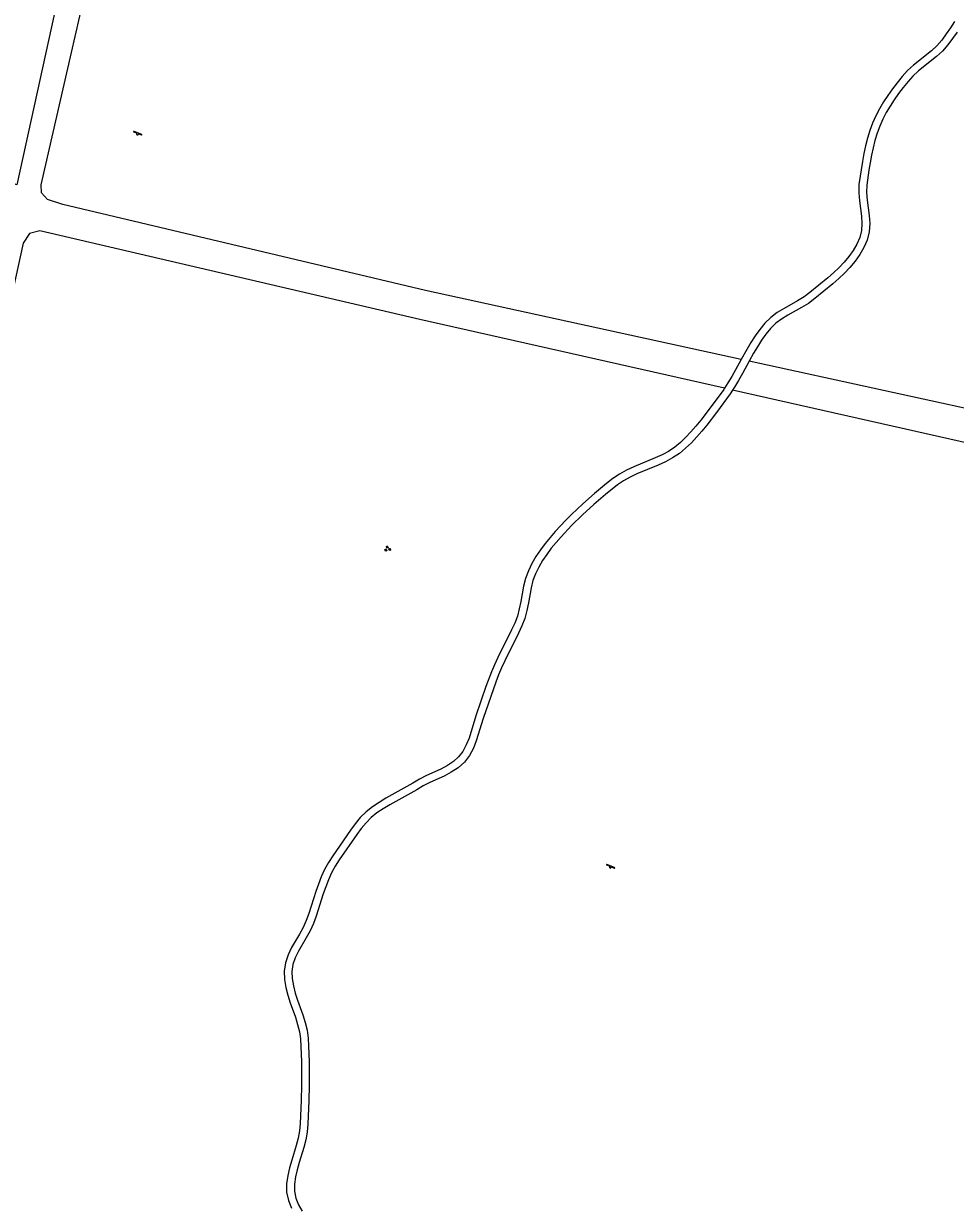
# Model space of a CAD drawing. Extents: x 128999 to 131010, y 395498 to 399007.
# Drawn here: x 129450.4 to 129570.7, y 396537.3 to 396690 of the extents above; entities that cross this region are included whole.
import ezdxf

# ---------------------------------------------------------------- set-up
doc = ezdxf.new("R2010")
doc.units = 0
for name, color, linetype in [('gg-knt-onverhard', 7, 'Continuous'), ('gt-symb-groenvak', 7, 'Continuous'), ('gt-symb-speelvoorziening', 7, 'Continuous')]:
    doc.layers.add(name, color=color, linetype=linetype)

# ---------------------------------------------------------------- blocks, each defined once
blk = doc.blocks.new('gt0-SV')
at = {"layer": 'gt-symb-speelvoorziening'}
for p, q in [((-0.48, 0.26), (-0.08, 0.1)), ((0.54, -0.08), (-0.45, 0.32)), ((0.13, 0.01), (0.51, -0.14))]:
    blk.add_line(p, q, dxfattribs=at)
for centre, radius, start, end in [((-0.47, 0.29), 0.0369, 63.6251, 252.6602), ((0, -0.01), 0.128, 127.6866, 8.5986), ((0.53, -0.11), 0.0363, 243.5085, 72.5436)]:
    blk.add_arc(centre, radius, start, end, dxfattribs=at)
blk = doc.blocks.new('gt0-GRVAK')
at = {"layer": 'gt-symb-groenvak'}
for p, q in [((-0.11, 0.19), (-0.23, 0.24)), ((-0.18, 0.15), (0.09, 0.15)), ((-0.09, 0.21), (-0.16, 0.32)), ((-0.05, 0.21), (-0.05, 0.39)), ((0, 0.21), (0.06, 0.32)), ((0.01, 0.19), (0.13, 0.24)), ((0.26, -0.05), (0.2, 0.06)), ((0.31, -0.05), (0.31, 0.13)), ((0.35, -0.05), (0.41, 0.06)), ((-0.24, -0.23), (-0.36, -0.18)), ((-0.32, -0.26), (-0.05, -0.26)), ((-0.23, -0.21), (-0.29, -0.1)), ((-0.18, -0.2), (-0.18, -0.02)), ((-0.14, -0.21), (-0.07, -0.1)), ((-0.12, -0.23), (0, -0.18)), ((0.24, -0.07), (0.12, -0.02)), ((0.17, -0.11), (0.44, -0.11)), ((0.37, -0.07), (0.49, -0.02))]:
    blk.add_line(p, q, dxfattribs=at)

msp = doc.modelspace()

# ---------------------------------------------------------------- linework, layer by layer
at = {"layer": 'gg-knt-onverhard'}
for points in [[(129479.92, 396798.9), (129457.69, 396706.53), (129449.52, 396669.2), (129444.54, 396671.06), (129441.29, 396674.18), (129428.33, 396688.61), (129423.01, 396694.77), (129419.21, 396696.83), (129346.51, 396719.03), (129348.68, 396728.86)], [(129543.06, 396646.61), (129502.26, 396655.53), (129455.43, 396666.64), (129453.47, 396667.29), (129452.69, 396668.15), (129452.64, 396669.19), (129460.96, 396705.48)], [(129570.6, 396690.3), (129570.09, 396689.47), (129569.54, 396688.67), (129568.95, 396687.89), (129568.32, 396687.16), (129567.63, 396686.51), (129565.28, 396684.65), (129564.51, 396683.94), (129563.83, 396683.16), (129563.19, 396682.37), (129562.57, 396681.57), (129561.98, 396680.74), (129561.42, 396679.89), (129560.9, 396679), (129560.43, 396678.09), (129560.01, 396677.14), (129559.66, 396676.18), (129559.36, 396675.19), (129559.11, 396674.2), (129558.9, 396673.21), (129558.72, 396672.21), (129558.26, 396669.21), (129558.22, 396668.15), (129558.31, 396667.11), (129558.57, 396665.13), (129558.64, 396664.18), (129558.59, 396663.26), (129558.38, 396662.38), (129558, 396661.53), (129557.53, 396660.7), (129556.97, 396659.92), (129556.36, 396659.18), (129555.68, 396658.48), (129554.97, 396657.81), (129554.23, 396657.17), (129551.93, 396655.27), (129551.16, 396654.69), (129550.34, 396654.18), (129548.59, 396653.21), (129547.71, 396652.68), (129546.86, 396652.05), (129546.09, 396651.31), (129545.44, 396650.49), (129544.84, 396649.66), (129544.3, 396648.79), (129543.78, 396647.92), (129543.06, 396646.61)], [(129570.93, 396688.92), (129570.35, 396688.08), (129569.73, 396687.26), (129569.05, 396686.47), (129568.28, 396685.76), (129565.93, 396683.9), (129565.23, 396683.24), (129564.6, 396682.52), (129563.98, 396681.75), (129563.38, 396680.97), (129562.8, 396680.17), (129562.27, 396679.36), (129561.77, 396678.52), (129561.33, 396677.65), (129560.94, 396676.77), (129560.61, 396675.86), (129560.32, 396674.92), (129560.08, 396673.98), (129559.88, 396673.02), (129559.7, 396672.04), (129559.55, 396671.06), (129559.26, 396669.12), (129559.23, 396668.17), (129559.3, 396667.22), (129559.57, 396665.23), (129559.64, 396664.19), (129559.59, 396663.11), (129559.33, 396662.05), (129558.89, 396661.07), (129558.37, 396660.16), (129557.77, 396659.31), (129557.1, 396658.52), (129556.39, 396657.77), (129555.64, 396657.07), (129554.88, 396656.41), (129552.55, 396654.48), (129551.73, 396653.86), (129550.85, 396653.32), (129549.09, 396652.35), (129548.27, 396651.84), (129547.51, 396651.29), (129546.83, 396650.63), (129546.24, 396649.89), (129545.67, 396649.1), (129545.15, 396648.27), (129544.65, 396647.42), (129544.07, 396646.39)], [(129540.89, 396642.9), (129501.56, 396651.79), (129452.46, 396663.24), (129451.14, 396662.88), (129450.3, 396661.66), (129419.36, 396520.43)], [(129543.06, 396646.61), (129541.85, 396644.42), (129541.34, 396643.58), (129540.89, 396642.9)], [(129544.07, 396646.39), (129543.21, 396644.8), (129542.71, 396643.92), (129542.18, 396643.05), (129541.93, 396642.67)], [(129578.76, 396638.81), (129544.07, 396646.39)], [(129540.89, 396642.9), (129540.8, 396642.76), (129539.05, 396640.35), (129537.84, 396638.78), (129537.21, 396638.02), (129536.56, 396637.28), (129535.89, 396636.57), (129535.2, 396635.89), (129534.47, 396635.28), (129533.68, 396634.75), (129532.83, 396634.3), (129531.94, 396633.89), (129529.17, 396632.75), (129528.24, 396632.31), (129527.33, 396631.81), (129526.47, 396631.22), (129525.66, 396630.6), (129524.1, 396629.32), (129522.59, 396627.98), (129521.13, 396626.58), (129520.42, 396625.86), (129519.04, 396624.39), (129518.37, 396623.63), (129517.73, 396622.84), (129517.11, 396622.02), (129516.54, 396621.17), (129516.02, 396620.27), (129515.56, 396619.33), (129515.2, 396618.34), (129514.95, 396617.34), (129514.58, 396615.35), (129514.39, 396614.4), (129514.14, 396613.47), (129513.8, 396612.57), (129513.39, 396611.68), (129511.62, 396608.1), (129511.19, 396607.18), (129510.79, 396606.25), (129510.09, 396604.35), (129508.76, 396600.57), (129507.9, 396597.7), (129507.55, 396596.82), (129507.11, 396595.99), (129506.56, 396595.27), (129505.88, 396594.66), (129505.1, 396594.15), (129504.24, 396593.7), (129502.43, 396592.87), (129501.51, 396592.4), (129500.64, 396591.89), (129497.15, 396589.93), (129496.28, 396589.4), (129495.42, 396588.83), (129494.6, 396588.17), (129493.86, 396587.43), (129493.2, 396586.64), (129492.59, 396585.82), (129490.3, 396582.51), (129489.75, 396581.64), (129489.25, 396580.74), (129488.82, 396579.8), (129488.45, 396578.84), (129488.12, 396577.89), (129487.2, 396575.04), (129486.87, 396574.12), (129486.48, 396573.24), (129486.01, 396572.39), (129484.99, 396570.65), (129484.53, 396569.71), (129484.19, 396568.68), (129484.03, 396567.61), (129484.07, 396566.53), (129484.24, 396565.49), (129484.5, 396564.49), (129484.82, 396563.52), (129485.48, 396561.63), (129485.77, 396560.7), (129486, 396559.77), (129486.15, 396558.83), (129486.19, 396557.86), (129486.25, 396555.87), (129486.26, 396552.88), (129486.22, 396550.89), (129486.1, 396547.91), (129486.01, 396546.95), (129485.83, 396546.01), (129485.59, 396545.07), (129485, 396543.17), (129484.72, 396542.19), (129484.49, 396541.18), (129484.35, 396540.13), (129484.35, 396539.04), (129484.58, 396537.97), (129484.98, 396536.97)], [(129541.93, 396642.67), (129541.62, 396642.2), (129539.85, 396639.75), (129538.62, 396638.15), (129537.97, 396637.37), (129537.3, 396636.61), (129536.61, 396635.86), (129535.87, 396635.15), (129535.07, 396634.47), (129534.19, 396633.89), (129533.27, 396633.4), (129532.34, 396632.98), (129529.57, 396631.83), (129528.69, 396631.42), (129527.85, 396630.96), (129527.06, 396630.41), (129525.51, 396629.19), (129524, 396627.9), (129522.55, 396626.56), (129521.14, 396625.17), (129519.79, 396623.72), (129519.14, 396622.98), (129518.51, 396622.22), (129517.93, 396621.44), (129517.39, 396620.63), (129516.9, 396619.8), (129516.48, 396618.94), (129516.16, 396618.05), (129515.92, 396617.12), (129515.56, 396615.17), (129515.36, 396614.17), (129515.09, 396613.16), (129514.72, 396612.19), (129514.3, 396611.26), (129512.52, 396607.67), (129512.11, 396606.78), (129511.72, 396605.87), (129511.37, 396604.95), (129509.71, 396600.25), (129508.84, 396597.37), (129508.46, 396596.4), (129507.96, 396595.45), (129507.3, 396594.59), (129506.49, 396593.86), (129505.6, 396593.28), (129504.68, 396592.8), (129502.86, 396591.97), (129501.99, 396591.52), (129501.14, 396591.03), (129497.66, 396589.07), (129496.82, 396588.56), (129496.01, 396588.03), (129495.27, 396587.43), (129494.6, 396586.75), (129493.98, 396586.02), (129493.4, 396585.23), (129491.13, 396581.96), (129490.61, 396581.14), (129490.15, 396580.29), (129489.74, 396579.41), (129489.39, 396578.5), (129489.07, 396577.57), (129488.14, 396574.71), (129487.8, 396573.74), (129487.37, 396572.79), (129486.88, 396571.89), (129485.87, 396570.18), (129485.46, 396569.33), (129485.16, 396568.45), (129485.03, 396567.55), (129485.06, 396566.63), (129485.22, 396565.7), (129485.46, 396564.77), (129485.77, 396563.84), (129486.43, 396561.95), (129486.73, 396560.97), (129486.99, 396559.96), (129487.14, 396558.92), (129487.19, 396557.9), (129487.25, 396555.89), (129487.26, 396552.87), (129487.22, 396550.86), (129487.1, 396547.85), (129487.01, 396546.81), (129486.81, 396545.79), (129486.55, 396544.8), (129485.96, 396542.88), (129485.69, 396541.94), (129485.48, 396541), (129485.35, 396540.06), (129485.35, 396539.15), (129485.54, 396538.26), (129485.89, 396537.41), (129486.35, 396536.58)], [(129581.85, 396633.65), (129541.93, 396642.67)]]:
    msp.add_lwpolyline(points, dxfattribs=at)

# ---------------------------------------------------------------- block references
at = {"layer": 'gt-symb-groenvak', "rotation": -7.068140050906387}
msp.add_blockref('gt0-GRVAK', (129497.38, 396622.16), dxfattribs=at)
at = {"layer": 'gt-symb-speelvoorziening'}
for p in [(129465.09, 396675.76), (129526.15, 396581.05)]:
    msp.add_blockref('gt0-SV', p, dxfattribs=at)

doc.saveas('drawing.dxf')
